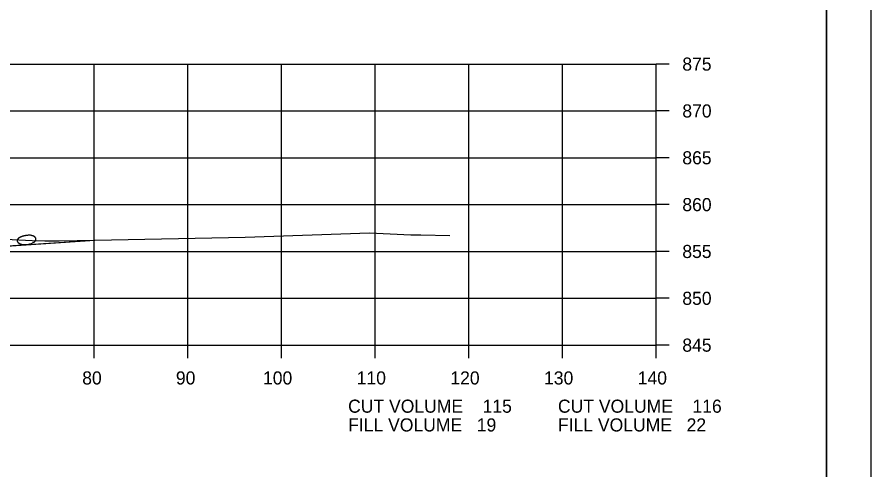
# Model space of a CAD drawing. Extents: x 1486524 to 1499135, y 326561 to 337924.
# Drawn here: x 1489054.7 to 1489145.8, y 328415.9 to 328464.2 of the extents above; entities that cross this region are included whole.
import ezdxf

# ---------------------------------------------------------------- set-up
doc = ezdxf.new("R2010")
doc.units = 0
for name, color, linetype in [('E_Const Align', 7, 'Continuous'), ('E_Const Align Station', 7, 'Continuous'), ('E_Ownership Information', 7, 'Continuous'), ('E_Property Line', 7, 'Continuous'), ('E_Proposed ROW Fig Annot', 7, 'Continuous'), ('E_Quarter Calls', 7, 'Continuous'), ('T_Notes', 7, 'Continuous')]:
    doc.layers.add(name, color=color, linetype=linetype)

msp = doc.modelspace()

# ---------------------------------------------------------------- linework, layer by layer
at = {"layer": 'E_Const Align'}
for p, q in [((1489124.285, 328459.191), (1489122.885, 328459.191)), ((1489122.885, 328429.191), (1489122.885, 328459.191)), ((1489124.285, 328459.191), (1489122.885, 328459.191)), ((1489124.285, 328459.191), (1489122.885, 328459.191)), ((1489124.285, 328454.191), (1489122.885, 328454.191)), ((1489124.285, 328454.191), (1489122.885, 328454.191)), ((1489124.285, 328454.191), (1489122.885, 328454.191)), ((1489124.285, 328449.191), (1489122.885, 328449.191)), ((1489124.285, 328449.191), (1489122.885, 328449.191)), ((1489124.285, 328449.191), (1489122.885, 328449.191)), ((1489124.285, 328444.191), (1489122.885, 328444.191)), ((1489124.285, 328444.191), (1489122.885, 328444.191)), ((1489124.285, 328444.191), (1489122.885, 328444.191)), ((1489124.285, 328439.191), (1489122.885, 328439.191)), ((1489124.285, 328439.191), (1489122.885, 328439.191)), ((1489124.285, 328439.191), (1489122.885, 328439.191)), ((1489124.285, 328434.191), (1489122.885, 328434.191)), ((1489124.285, 328434.191), (1489122.885, 328434.191)), ((1489124.285, 328434.191), (1489122.885, 328434.191)), ((1488842.885, 328429.191), (1489122.885, 328429.191)), ((1489062.885, 328427.791), (1489062.885, 328429.191)), ((1489072.885, 328427.791), (1489072.885, 328429.191)), ((1489082.885, 328427.791), (1489082.885, 328429.191)), ((1489092.885, 328427.791), (1489092.885, 328429.191)), ((1489102.885, 328427.791), (1489102.885, 328429.191)), ((1489112.885, 328427.791), (1489112.885, 328429.191)), ((1489124.285, 328429.191), (1489122.885, 328429.191)), ((1489122.885, 328427.791), (1489122.885, 328429.191)), ((1489124.285, 328429.191), (1489122.885, 328429.191)), ((1489124.285, 328429.191), (1489122.885, 328429.191))]:
    msp.add_line(p, q, dxfattribs=at)
at = {"layer": 'E_Ownership Information'}
for p, q in [((1488842.885, 328459.191), (1489122.885, 328459.191)), ((1489062.885, 328429.191), (1489062.885, 328459.191)), ((1489072.885, 328429.191), (1489072.885, 328459.191)), ((1489082.885, 328429.191), (1489082.885, 328459.191)), ((1489092.885, 328429.191), (1489092.885, 328459.191)), ((1489102.885, 328429.191), (1489102.885, 328459.191)), ((1489112.885, 328429.191), (1489112.885, 328459.191)), ((1489122.885, 328429.191), (1489122.885, 328459.191)), ((1488842.885, 328454.191), (1489122.885, 328454.191)), ((1488842.885, 328449.191), (1489122.885, 328449.191)), ((1488842.885, 328444.191), (1489122.885, 328444.191)), ((1488842.885, 328439.191), (1489122.885, 328439.191)), ((1489122.885, 328439.191), (1489122.885, 328439.191)), ((1488842.885, 328434.191), (1489122.885, 328434.191)), ((1488842.885, 328429.191), (1489122.885, 328429.191))]:
    msp.add_line(p, q, dxfattribs=at)
at = {"layer": 'E_Property Line'}
msp.add_line((1489141.065, 328303.191), (1489141.065, 328508.651), dxfattribs=at)
at = {"layer": 'E_Proposed ROW Fig Annot'}
msp.add_open_spline([(1489054.741, 328440.516), (1489054.724, 328440.498), (1489054.711, 328440.472), (1489054.701, 328440.426), (1489054.697, 328440.406), (1489054.689, 328440.359), (1489054.683, 328440.332), (1489054.683, 328440.29), (1489054.692, 328440.274), (1489054.713, 328440.233), (1489054.726, 328440.208), (1489054.759, 328440.164), (1489054.776, 328440.145), (1489054.827, 328440.109), (1489054.858, 328440.093), (1489054.907, 328440.06), (1489054.925, 328440.042), (1489054.961, 328440.022), (1489054.979, 328440.023), (1489055.031, 328440.005), (1489055.065, 328439.985), (1489055.163, 328439.956), (1489055.224, 328439.946), (1489055.378, 328439.926), (1489055.469, 328439.917), (1489055.652, 328439.917), (1489055.744, 328439.929), (1489055.932, 328439.961), (1489056.028, 328439.986), (1489056.222, 328440.046), (1489056.316, 328440.087), (1489056.466, 328440.176), (1489056.513, 328440.221), (1489056.601, 328440.31), (1489056.636, 328440.347), (1489056.671, 328440.435), (1489056.672, 328440.47), (1489056.671, 328440.535), (1489056.669, 328440.565), (1489056.655, 328440.627), (1489056.643, 328440.658), (1489056.611, 328440.704), (1489056.598, 328440.718), (1489056.564, 328440.747), (1489056.545, 328440.762), (1489056.499, 328440.786), (1489056.473, 328440.796), (1489056.418, 328440.822), (1489056.391, 328440.845), (1489056.291, 328440.87), (1489056.223, 328440.888), (1489056.094, 328440.921), (1489056.03, 328440.917), (1489055.88, 328440.916), (1489055.794, 328440.915), (1489055.647, 328440.894), (1489055.586, 328440.883), (1489055.462, 328440.861), (1489055.398, 328440.853), (1489055.302, 328440.826), (1489055.27, 328440.812), (1489055.192, 328440.786), (1489055.147, 328440.773), (1489055.05, 328440.74), (1489055.001, 328440.715), (1489054.922, 328440.672), (1489054.894, 328440.653), (1489054.833, 328440.604), (1489054.801, 328440.574), (1489054.752, 328440.529), (1489054.736, 328440.515), (1489054.724, 328440.497)], degree=3, dxfattribs=at)
at = {"layer": 'E_Quarter Calls'}
for points in [[(1488812.478, 328512.546), (1489145.818, 328512.546), (1489145.818, 328299.208), (1488812.478, 328299.208)], [(1489058.805, 328508.651), (1489058.805, 328498.771), (1489094.538, 328498.771), (1489094.538, 328495.851), (1489117.737, 328495.851), (1489117.737, 328471.518), (1489141.065, 328471.518), (1489141.065, 328303.191), (1488824.885, 328303.191), (1488824.885, 328508.651)]]:
    msp.add_lwpolyline(points, close=True, dxfattribs=at)
at = {"layer": 'T_Notes'}
for p, q in [((1489122.885, 328429.191), (1489122.885, 328459.191)), ((1489124.285, 328459.191), (1489122.885, 328459.191)), ((1489124.285, 328454.191), (1489122.885, 328454.191)), ((1489124.285, 328449.191), (1489122.885, 328449.191)), ((1489124.285, 328444.191), (1489122.885, 328444.191)), ((1489022.333, 328437.698), (1489062.966, 328440.404)), ((1489124.285, 328439.191), (1489122.885, 328439.191)), ((1489124.285, 328434.191), (1489122.885, 328434.191)), ((1488842.885, 328429.191), (1489122.885, 328429.191)), ((1489062.885, 328427.791), (1489062.885, 328429.191)), ((1489072.885, 328427.791), (1489072.885, 328429.191)), ((1489082.885, 328427.791), (1489082.885, 328429.191)), ((1489092.885, 328427.791), (1489092.885, 328429.191)), ((1489102.885, 328427.791), (1489102.885, 328429.191)), ((1489112.885, 328427.791), (1489112.885, 328429.191)), ((1489122.885, 328427.791), (1489122.885, 328429.191)), ((1489124.285, 328429.191), (1489122.885, 328429.191))]:
    msp.add_line(p, q, dxfattribs=at)
for points in [[(1488924.201, 328444.819), (1488941.814, 328438.994), (1488945.123, 328438.941), (1488948.403, 328438.888), (1488948.403, 328440.558), (1488953.653, 328441.804), (1488965.953, 328443.793), (1488965.991, 328443.803), (1488969.607, 328443.947), (1488969.653, 328443.949), (1488982.72, 328444.21), (1488982.885, 328444.214), (1488994.732, 328444.128), (1488994.885, 328444.126), (1488994.936, 328444.124), (1488998.989, 328443.962), (1488999.026, 328443.953), (1489012.883, 328440.868), (1489018.133, 328439.435), (1489018.133, 328437.765), (1489023.119, 328437.698), (1489062.966, 328440.404)], [(1489052.675, 328440.521), (1489056.279, 328440.356), (1489057.636, 328440.325), (1489059.179, 328440.341), (1489062.966, 328440.404), (1489079.025, 328440.723), (1489092.291, 328441.17), (1489096.686, 328440.961), (1489097.777, 328440.948), (1489100.856, 328440.894)]]:
    msp.add_lwpolyline(points, dxfattribs=at)

# ---------------------------------------------------------------- texts
at = {"layer": 'E_Const Align Station'}
for s, p in [('875', (1489125.685, 328458.491)), ('875', (1489125.685, 328458.491)), ('875', (1489125.685, 328458.491)), ('870', (1489125.685, 328453.491)), ('870', (1489125.685, 328453.491)), ('870', (1489125.685, 328453.491)), ('865', (1489125.685, 328448.491)), ('865', (1489125.685, 328448.491)), ('865', (1489125.685, 328448.491)), ('860', (1489125.685, 328443.491)), ('860', (1489125.685, 328443.491)), ('860', (1489125.685, 328443.491)), ('855', (1489125.685, 328438.491)), ('855', (1489125.685, 328438.491)), ('855', (1489125.685, 328438.491)), ('850', (1489125.685, 328433.491)), ('850', (1489125.685, 328433.491)), ('850', (1489125.685, 328433.491)), ('845', (1489125.685, 328428.491)), ('845', (1489125.685, 328428.491)), ('845', (1489125.685, 328428.491)), ('80', (1489061.624, 328424.991)), ('90', (1489071.624, 328424.991)), ('100', (1489080.924, 328424.991)), ('110', (1489090.924, 328424.991)), ('120', (1489100.924, 328424.991)), ('130', (1489110.924, 328424.991)), ('140', (1489120.924, 328424.991)), ('CUT VOLUME    115', (1489090.01, 328421.976)), ('CUT VOLUME    116', (1489112.41, 328421.976)), ('FILL VOLUME   19', (1489090.01, 328419.976)), ('FILL VOLUME   22', (1489112.41, 328419.976))]:
    msp.add_text(s, height=1.4, dxfattribs=at).set_placement(p)
at = {"layer": 'T_Notes'}
for s, p in [('875', (1489125.685, 328458.491)), ('870', (1489125.685, 328453.491)), ('865', (1489125.685, 328448.491)), ('860', (1489125.685, 328443.491)), ('855', (1489125.685, 328438.491)), ('850', (1489125.685, 328433.491)), ('845', (1489125.685, 328428.491)), ('80', (1489061.624, 328424.991)), ('90', (1489071.624, 328424.991)), ('100', (1489080.924, 328424.991)), ('110', (1489090.924, 328424.991)), ('120', (1489100.924, 328424.991)), ('130', (1489110.924, 328424.991)), ('140', (1489120.924, 328424.991))]:
    msp.add_text(s, height=1.4, dxfattribs=at).set_placement(p)

doc.saveas('drawing.dxf')
